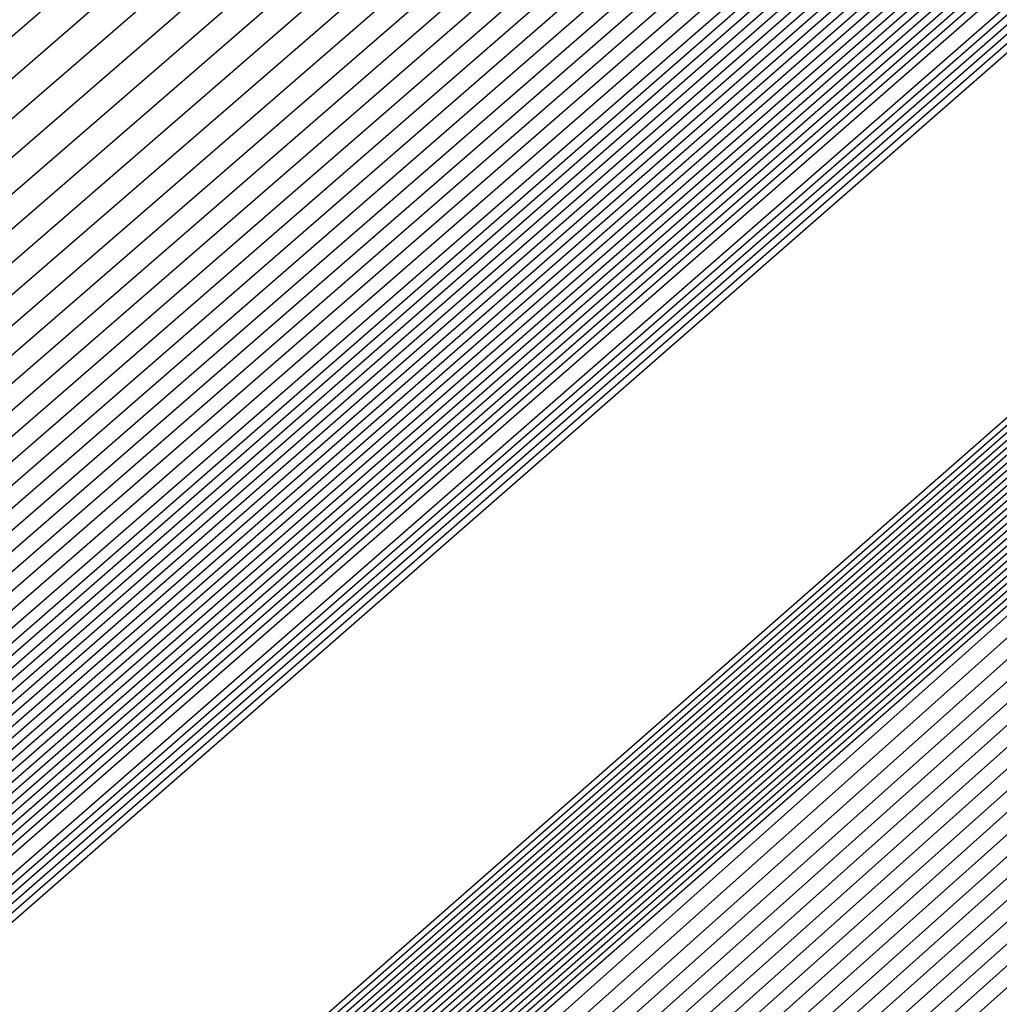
# Model space of a CAD drawing. Extents: x 3249832 to 3255657, y 13789405 to 13793316.
# Tile 732 of 1056: x 3253206.315 to 3253206.443, y 13791255.725 to 13791255.853. Entities that reach past the tile are written whole.
import ezdxf

# ---------------------------------------------------------------- set-up
doc = ezdxf.new("R2010")
doc.units = 0
doc.header["$LTSCALE"] = 100
doc.header["$MEASUREMENT"] = 0
for name, color, linetype in [('GRATIO_03231_CON', 1, 'CONTINUOUS'), ('GRATIO_0323_ICON', 1, 'CONTINUOUS'), ('TARGETS_EAST', 7, 'CONTINUOUS')]:
    doc.layers.add(name, color=color, linetype=linetype)

# ---------------------------------------------------------------- blocks, each defined once
blk = doc.blocks.new('Gratio_032316_contours')
at = {"layer": 'GRATIO_03231_CON', "color": 1, "linetype": 'Continuous', "flags": 128}
for points in [[(3253179.55027, 13791232.39503), (3253186.87441, 13791238.77001), (3253201.4775, 13791251.51898), (3253219.20823, 13791267.00714), (3253234.45763, 13791280.32933), (3253243.00028, 13791287.79153), (3253246.14511, 13791290.5444), (3253246.5846, 13791290.94974), (3253247.02187, 13791291.379), (3253250.20254, 13791294.24212), (3253258.88285, 13791301.95866), (3253274.44262, 13791315.73867), (3253292.7559, 13791331.95413), (3253308.32028, 13791345.76753)], [(3253180.16544, 13791232.93802), (3253187.28488, 13791239.13155), (3253201.72516, 13791251.73678), (3253219.33902, 13791267.12228), (3253234.51314, 13791280.37862), (3253243.01644, 13791287.80647), (3253246.14668, 13791290.54676), (3253246.58389, 13791290.95054), (3253247.01645, 13791291.37639), (3253250.16633, 13791294.21318), (3253258.7639, 13791301.85732), (3253274.17605, 13791315.50724), (3253292.31584, 13791331.56933), (3253307.73285, 13791345.25198)], [(3253180.78061, 13791233.481), (3253187.69534, 13791239.49309), (3253201.97282, 13791251.95458), (3253219.46981, 13791267.23741), (3253234.56866, 13791280.42791), (3253243.03259, 13791287.8214), (3253246.14825, 13791290.54912), (3253246.58317, 13791290.95133), (3253247.01103, 13791291.37378), (3253250.13013, 13791294.18424), (3253258.64495, 13791301.75599), (3253273.90947, 13791315.27582), (3253291.87577, 13791331.18453), (3253307.14542, 13791344.73643)], [(3253181.39578, 13791234.02399), (3253188.1058, 13791239.85463), (3253202.22048, 13791252.17237), (3253219.6006, 13791267.35254), (3253234.62418, 13791280.4772), (3253243.04874, 13791287.83633), (3253246.14982, 13791290.55149), (3253246.58246, 13791290.95213), (3253247.00561, 13791291.37117), (3253250.09393, 13791294.15529), (3253258.526, 13791301.65465), (3253273.6429, 13791315.0444), (3253291.4357, 13791330.79973), (3253306.55799, 13791344.22088)], [(3253182.62612, 13791235.10996), (3253188.92672, 13791240.5777), (3253202.71581, 13791252.60797), (3253219.86218, 13791267.58281), (3253234.73522, 13791280.57579), (3253243.08105, 13791287.8662), (3253246.15297, 13791290.55621), (3253246.58103, 13791290.95372), (3253246.99477, 13791291.36594), (3253250.02153, 13791294.09741), (3253258.2881, 13791301.45198), (3253273.10975, 13791314.58156), (3253290.55557, 13791330.03014), (3253305.38313, 13791343.18978)], [(3253183.24129, 13791235.65295), (3253189.33718, 13791240.93924), (3253202.96347, 13791252.82577), (3253219.99297, 13791267.69794), (3253234.79073, 13791280.62508), (3253243.0972, 13791287.88113), (3253246.15454, 13791290.55858), (3253246.58032, 13791290.95452), (3253246.98935, 13791291.36333), (3253249.98532, 13791294.06847), (3253258.16915, 13791301.35065), (3253272.84317, 13791314.35013), (3253290.11551, 13791329.64534), (3253304.7957, 13791342.67423)], [(3253189.74764, 13791241.30078), (3253203.21113, 13791253.04357), (3253220.12376, 13791267.81308), (3253234.84625, 13791280.67437), (3253243.11336, 13791287.89607), (3253246.15611, 13791290.56094), (3253246.57961, 13791290.95531), (3253246.98393, 13791291.36072), (3253249.94912, 13791294.03953), (3253258.05019, 13791301.24931), (3253272.5766, 13791314.11871), (3253289.67544, 13791329.26055), (3253304.20827, 13791342.15868)], [(3253190.1581, 13791241.66232), (3253203.45879, 13791253.26136), (3253220.25455, 13791267.92821), (3253234.90177, 13791280.72366), (3253243.12951, 13791287.911), (3253246.15768, 13791290.5633), (3253246.57889, 13791290.95611), (3253246.97851, 13791291.35811), (3253249.91292, 13791294.01058), (3253257.93124, 13791301.14798), (3253272.31002, 13791313.88729), (3253289.23538, 13791328.87575), (3253303.62084, 13791341.64313)], [(3253190.97902, 13791242.38539), (3253203.95411, 13791253.69696), (3253220.51613, 13791268.15847), (3253235.01281, 13791280.82224), (3253243.16182, 13791287.94087), (3253246.16082, 13791290.56803), (3253246.57747, 13791290.9577), (3253246.96767, 13791291.35288), (3253249.84051, 13791293.9527), (3253257.69334, 13791300.94531), (3253271.77687, 13791313.42445), (3253288.35525, 13791328.10615), (3253302.44598, 13791340.61203)], [(3253191.38948, 13791242.74693), (3253204.20177, 13791253.91476), (3253220.64692, 13791268.27361), (3253235.06832, 13791280.87154), (3253243.17797, 13791287.9558), (3253246.1624, 13791290.57039), (3253246.57675, 13791290.9585), (3253246.96225, 13791291.35027), (3253249.80431, 13791293.92376), (3253257.57439, 13791300.84397), (3253271.51029, 13791313.19303), (3253287.91518, 13791327.72135), (3253301.85855, 13791340.09648)], [(3253191.79994, 13791243.10847), (3253204.44943, 13791254.13256), (3253220.77772, 13791268.38874), (3253235.12384, 13791280.92083), (3253243.19412, 13791287.97073), (3253246.16397, 13791290.57276), (3253246.57604, 13791290.95929), (3253246.95683, 13791291.34766), (3253249.76811, 13791293.89481), (3253257.45544, 13791300.74264), (3253271.24372, 13791312.9616), (3253287.47511, 13791327.33655), (3253301.27112, 13791339.58093)], [(3253192.2104, 13791243.47001), (3253204.69709, 13791254.35035), (3253220.90851, 13791268.50387), (3253235.17936, 13791280.97012), (3253243.21028, 13791287.98567), (3253246.16554, 13791290.57512), (3253246.57533, 13791290.96009), (3253246.95142, 13791291.34505), (3253249.73191, 13791293.86587), (3253257.33649, 13791300.6413), (3253270.97714, 13791312.73018), (3253287.03505, 13791326.95176), (3253300.68369, 13791339.06538)], [(3253193.03132, 13791244.19308), (3253205.19242, 13791254.78595), (3253221.17009, 13791268.73414), (3253235.29039, 13791281.0687), (3253243.24258, 13791288.01553), (3253246.16868, 13791290.57985), (3253246.5739, 13791290.96168), (3253246.94058, 13791291.33982), (3253249.6595, 13791293.80799), (3253257.09858, 13791300.43863), (3253270.44399, 13791312.26734), (3253286.15492, 13791326.18216), (3253299.50883, 13791338.03428)], [(3253193.44178, 13791244.55462), (3253205.44008, 13791255.00375), (3253221.30088, 13791268.84927), (3253235.34591, 13791281.11799), (3253243.25874, 13791288.03047), (3253246.17025, 13791290.58221), (3253246.57319, 13791290.96248), (3253246.93516, 13791291.33721), (3253249.6233, 13791293.77904), (3253256.97963, 13791300.3373), (3253270.17741, 13791312.03592), (3253285.71485, 13791325.79737), (3253298.92139, 13791337.51873)], [(3253193.85224, 13791244.91616), (3253205.68774, 13791255.22155), (3253221.43167, 13791268.9644), (3253235.40143, 13791281.16728), (3253243.27489, 13791288.0454), (3253246.17182, 13791290.58457), (3253246.57247, 13791290.96327), (3253246.92974, 13791291.3346), (3253249.5871, 13791293.7501), (3253256.86068, 13791300.23596), (3253269.91084, 13791311.8045), (3253285.27479, 13791325.41257), (3253298.33396, 13791337.00318)], [(3253194.2627, 13791245.2777), (3253205.9354, 13791255.43934), (3253221.56246, 13791269.07954), (3253235.45695, 13791281.21658), (3253243.29104, 13791288.06033), (3253246.17339, 13791290.58694), (3253246.57176, 13791290.96407), (3253246.92432, 13791291.33198), (3253249.55089, 13791293.72116), (3253256.74173, 13791300.13463), (3253269.64426, 13791311.57307), (3253284.83472, 13791325.02777), (3253297.74653, 13791336.48763)], [(3253195.08362, 13791246.00077), (3253206.43072, 13791255.87494), (3253221.82404, 13791269.3098), (3253235.56798, 13791281.31516), (3253243.32335, 13791288.0902), (3253246.17654, 13791290.59166), (3253246.57033, 13791290.96566), (3253246.91348, 13791291.32676), (3253249.47849, 13791293.66327), (3253256.50383, 13791299.93196), (3253269.11111, 13791311.11023), (3253283.95459, 13791324.25817), (3253296.57167, 13791335.45653)], [(3253195.49408, 13791246.36231), (3253206.67838, 13791256.09274), (3253221.95483, 13791269.42494), (3253235.6235, 13791281.36445), (3253243.3395, 13791288.10513), (3253246.17811, 13791290.59402), (3253246.56962, 13791290.96646), (3253246.90806, 13791291.32415), (3253249.44229, 13791293.63433), (3253256.38488, 13791299.83062), (3253268.84454, 13791310.87881), (3253283.51452, 13791323.87338), (3253295.98424, 13791334.94098)], [(3253195.90454, 13791246.72385), (3253206.92604, 13791256.31054), (3253222.08562, 13791269.54007), (3253235.67902, 13791281.41374), (3253243.35566, 13791288.12007), (3253246.17968, 13791290.59639), (3253246.56891, 13791290.96725), (3253246.90264, 13791291.32154), (3253249.40609, 13791293.60539), (3253256.26593, 13791299.72929), (3253268.57796, 13791310.64739), (3253283.07446, 13791323.48858), (3253295.39681, 13791334.42543)], [(3253196.31501, 13791247.08539), (3253207.1737, 13791256.52833), (3253222.21641, 13791269.6552), (3253235.73454, 13791281.46303), (3253243.37181, 13791288.135), (3253246.18125, 13791290.59875), (3253246.56819, 13791290.96805), (3253246.89722, 13791291.31892), (3253249.36988, 13791293.57645), (3253256.14697, 13791299.62795), (3253268.31138, 13791310.41597), (3253282.63439, 13791323.10378), (3253294.80938, 13791333.90988)], [(3253197.13593, 13791247.80846), (3253207.66903, 13791256.96393), (3253222.47799, 13791269.88547), (3253235.84557, 13791281.56162), (3253243.40412, 13791288.16487), (3253246.18439, 13791290.60348), (3253246.56677, 13791290.96964), (3253246.88638, 13791291.3137), (3253249.29748, 13791293.51856), (3253255.90907, 13791299.42528), (3253267.77823, 13791309.95312), (3253281.75426, 13791322.33419), (3253293.63452, 13791332.87878)], [(3253197.54639, 13791248.17), (3253207.91669, 13791257.18173), (3253222.60878, 13791270.0006), (3253235.90109, 13791281.61091), (3253243.42027, 13791288.1798), (3253246.18596, 13791290.60584), (3253246.56605, 13791290.97044), (3253246.88096, 13791291.31109), (3253249.26128, 13791293.48962), (3253255.79012, 13791299.32395), (3253267.51166, 13791309.7217), (3253281.31419, 13791321.94939), (3253293.04709, 13791332.36323), (3253299.24948, 13791337.92415)], [(3253197.95685, 13791248.53154), (3253208.16435, 13791257.39953), (3253222.73957, 13791270.11573), (3253235.95661, 13791281.6602), (3253243.43643, 13791288.19473), (3253246.18754, 13791290.6082), (3253246.56534, 13791290.97123), (3253246.87554, 13791291.30847), (3253249.22507, 13791293.46068), (3253255.67117, 13791299.22261), (3253267.24508, 13791309.49028), (3253280.87413, 13791321.56459), (3253292.45966, 13791331.84768), (3253298.58416, 13791337.33876)], [(3253198.36731, 13791248.89308), (3253208.41201, 13791257.61732), (3253222.87037, 13791270.23087), (3253236.01213, 13791281.70949), (3253243.45258, 13791288.20967), (3253246.18911, 13791290.61057), (3253246.56463, 13791290.97203), (3253246.87012, 13791291.30586), (3253249.18887, 13791293.43173), (3253255.55222, 13791299.12128), (3253266.9785, 13791309.25886), (3253280.43407, 13791321.17979), (3253291.87223, 13791331.33213), (3253297.91884, 13791336.75338)], [(3253199.18823, 13791249.61615), (3253208.90733, 13791258.05292), (3253223.13195, 13791270.46113), (3253236.12316, 13791281.80807), (3253243.48489, 13791288.23953), (3253246.19225, 13791290.61529), (3253246.5632, 13791290.97362), (3253246.85928, 13791291.30064), (3253249.11647, 13791293.37385), (3253255.31432, 13791298.91861), (3253266.44535, 13791308.79601), (3253279.55394, 13791320.4102), (3253290.69737, 13791330.30103), (3253296.5882, 13791335.58261)], [(3253199.59869, 13791249.97769), (3253209.15499, 13791258.27072), (3253223.26274, 13791270.57626), (3253236.17868, 13791281.85736), (3253243.50104, 13791288.25447), (3253246.19382, 13791290.61766), (3253246.56249, 13791290.97442), (3253246.85386, 13791291.29803), (3253249.08026, 13791293.34491), (3253255.19536, 13791298.81727), (3253266.17878, 13791308.56459), (3253279.11387, 13791320.0254), (3253290.10994, 13791329.78548), (3253295.92288, 13791334.99723)], [(3253200.00915, 13791250.33923), (3253209.40265, 13791258.48852), (3253223.39353, 13791270.6914), (3253236.2342, 13791281.90666), (3253243.51719, 13791288.2694), (3253246.19539, 13791290.62002), (3253246.56177, 13791290.97521), (3253246.84844, 13791291.29541), (3253249.04406, 13791293.31596), (3253255.07641, 13791298.71594), (3253265.9122, 13791308.33317), (3253278.6738, 13791319.6406), (3253289.52251, 13791329.26993), (3253295.25756, 13791334.41184)], [(3253200.41961, 13791250.70077), (3253209.65031, 13791258.70631), (3253223.52432, 13791270.80653), (3253236.28972, 13791281.95595), (3253243.53335, 13791288.28434), (3253246.19696, 13791290.62238), (3253246.56106, 13791290.97601), (3253246.84302, 13791291.2928), (3253249.00786, 13791293.28702), (3253254.95746, 13791298.6146), (3253265.64563, 13791308.10175), (3253278.23374, 13791319.25581), (3253288.93508, 13791328.75438), (3253294.59224, 13791333.82646)], [(3253201.24053, 13791251.42384), (3253210.14563, 13791259.14191), (3253223.7859, 13791271.0368), (3253236.40075, 13791282.05453), (3253243.56565, 13791288.3142), (3253246.20011, 13791290.62711), (3253246.55963, 13791290.9776), (3253246.83219, 13791291.28758), (3253248.93546, 13791293.22914), (3253254.71956, 13791298.41193), (3253265.11248, 13791307.63891), (3253277.35361, 13791318.48621), (3253287.76022, 13791327.72328), (3253293.2616, 13791332.65569)], [(3253201.65099, 13791251.78538), (3253210.3933, 13791259.35971), (3253223.91669, 13791271.15193), (3253236.45627, 13791282.10382), (3253243.58181, 13791288.32914), (3253246.20168, 13791290.62947), (3253246.55892, 13791290.9784), (3253246.82677, 13791291.28496), (3253248.89925, 13791293.20019), (3253254.60061, 13791298.3106), (3253264.8459, 13791307.40749), (3253276.91354, 13791318.10141), (3253287.17279, 13791327.20773)], [(3253215.27891, 13791264.12388), (3253208.32754, 13791257.89481), (3253202.31158, 13791252.48555), (3253202.06145, 13791252.14692), (3253210.64096, 13791259.57751), (3253224.04748, 13791271.26706)], [(3253216.27123, 13791264.99994), (3253209.15191, 13791258.62312), (3253202.92675, 13791253.02854), (3253202.47191, 13791252.50846), (3253210.88862, 13791259.7953), (3253224.17827, 13791271.38219)], [(3253218.25586, 13791266.75207), (3253210.80067, 13791260.07975), (3253204.15709, 13791254.11451), (3253203.29283, 13791253.23153), (3253211.38394, 13791260.2309), (3253224.43985, 13791271.61246)], [(3253219.24818, 13791267.62813), (3253211.62504, 13791260.80806), (3253204.77226, 13791254.6575), (3253203.70329, 13791253.59307), (3253211.6316, 13791260.4487), (3253224.57064, 13791271.72759)]]:
    blk.add_lwpolyline(points, dxfattribs=at)
at = {"layer": 'GRATIO_03231_CON', "color": 5, "linetype": 'Continuous', "flags": 128}
for points in [[(3253178.31993, 13791231.30905), (3253186.05349, 13791238.04694), (3253200.98218, 13791251.08338), (3253218.94665, 13791266.77688), (3253234.34659, 13791280.23075), (3253242.96798, 13791287.76167), (3253246.14197, 13791290.53967), (3253246.58603, 13791290.94815), (3253247.02107, 13791291.37394), (3253250.18182, 13791294.2177), (3253258.80647, 13791301.88356), (3253274.26937, 13791315.56557), (3253292.48955, 13791331.61762), (3253308.02221, 13791345.18354)], [(3253177.70476, 13791230.76607), (3253185.64303, 13791237.6854), (3253200.73452, 13791250.86558), (3253218.81586, 13791266.66175), (3253234.29107, 13791280.18146), (3253242.95182, 13791287.74673), (3253246.1404, 13791290.53731), (3253246.58674, 13791290.94735), (3253247.01436, 13791291.36584), (3253250.12102, 13791294.16091), (3253258.59804, 13791301.69555), (3253273.79626, 13791315.14336), (3253291.70456, 13791330.92064), (3253306.97134, 13791344.25434)], [(3253177.08958, 13791230.22308), (3253185.23257, 13791237.32386), (3253200.48686, 13791250.64779), (3253218.68507, 13791266.54661), (3253234.23556, 13791280.13216), (3253242.93567, 13791287.7318), (3253246.13883, 13791290.53495), (3253246.58745, 13791290.94656), (3253247.00766, 13791291.35773), (3253250.06022, 13791294.10413), (3253258.38961, 13791301.50754), (3253273.32314, 13791314.72115), (3253290.91956, 13791330.22366), (3253305.92046, 13791343.32515)], [(3253176.47441, 13791229.68009), (3253184.82211, 13791236.96232), (3253200.23919, 13791250.42999), (3253218.55428, 13791266.43148), (3253234.18004, 13791280.08287), (3253242.91952, 13791287.71687), (3253246.13725, 13791290.53258), (3253246.58817, 13791290.94576), (3253247.00095, 13791291.34963), (3253249.99942, 13791294.04734), (3253258.18118, 13791301.31953), (3253272.85003, 13791314.29894), (3253290.13456, 13791329.52668), (3253304.86958, 13791342.39595)], [(3253175.24407, 13791228.59412), (3253184.00119, 13791236.23925), (3253199.74387, 13791249.99439), (3253218.2927, 13791266.20121), (3253234.069, 13791279.98429), (3253242.88721, 13791287.687), (3253246.13411, 13791290.52786), (3253246.58959, 13791290.94417), (3253246.98754, 13791291.33342), (3253249.87782, 13791293.93376), (3253257.76432, 13791300.94351), (3253271.9038, 13791313.45451), (3253288.56457, 13791328.13272), (3253302.76783, 13791340.53756)], [(3253196.57706, 13791247.03615), (3253203.47105, 13791253.1938), (3253218.75951, 13791266.60126), (3253234.06971, 13791279.98413), (3253242.88772, 13791287.68662), (3253246.13462, 13791290.52731), (3253246.59031, 13791290.94338), (3253246.98083, 13791291.32532), (3253249.81702, 13791293.87697), (3253257.55589, 13791300.7555), (3253271.43068, 13791313.0323), (3253287.77957, 13791327.43574), (3253301.71695, 13791339.60837)], [(3253196.71057, 13791247.15254), (3253203.58621, 13791253.29381), (3253218.83398, 13791266.66558), (3253234.10345, 13791280.01283), (3253242.89801, 13791287.6948), (3253246.13636, 13791290.52784), (3253246.59102, 13791290.94258), (3253246.97413, 13791291.31721), (3253249.75622, 13791293.82018), (3253257.34746, 13791300.56749), (3253270.95757, 13791312.61009), (3253286.99457, 13791326.73875), (3253300.66608, 13791338.67918)], [(3253196.84408, 13791247.26894), (3253203.70137, 13791253.39382), (3253218.90845, 13791266.7299), (3253234.13718, 13791280.04153), (3253242.9083, 13791287.70297), (3253246.13809, 13791290.52836), (3253246.59174, 13791290.94178), (3253246.96742, 13791291.30911), (3253249.69542, 13791293.76339), (3253257.13903, 13791300.37948), (3253270.48445, 13791312.18788), (3253286.20957, 13791326.04177), (3253299.6152, 13791337.74998)], [(3253197.11109, 13791247.50174), (3253203.93169, 13791253.59384), (3253219.0574, 13791266.85855), (3253234.20465, 13791280.09892), (3253242.92888, 13791287.71932), (3253246.14156, 13791290.52941), (3253246.59316, 13791290.94019), (3253246.95401, 13791291.2929), (3253249.57383, 13791293.64981), (3253256.72217, 13791300.00346), (3253269.53822, 13791311.34346), (3253284.63958, 13791324.64781), (3253297.51345, 13791335.89159)], [(3253197.2446, 13791247.61813), (3253204.04685, 13791253.69384), (3253219.13187, 13791266.92287), (3253234.23839, 13791280.12762), (3253242.93918, 13791287.72749), (3253246.1433, 13791290.52994), (3253246.59388, 13791290.9394), (3253246.9473, 13791291.28479), (3253249.51303, 13791293.59302), (3253256.51374, 13791299.81545), (3253269.06511, 13791310.92125), (3253283.85458, 13791323.95083), (3253296.46257, 13791334.9624)], [(3253197.37811, 13791247.73453), (3253204.16201, 13791253.79385), (3253219.20635, 13791266.98719), (3253234.27212, 13791280.15631), (3253242.94947, 13791287.73567), (3253246.14503, 13791290.53046), (3253246.59459, 13791290.9386), (3253246.9406, 13791291.27669), (3253249.45223, 13791293.53623), (3253256.30531, 13791299.62744), (3253268.59199, 13791310.49904), (3253283.06958, 13791323.25385), (3253295.41169, 13791334.0332)], [(3253197.51162, 13791247.85093), (3253204.27717, 13791253.89386), (3253219.28082, 13791267.05151), (3253234.30586, 13791280.18501), (3253242.95976, 13791287.74384), (3253246.14676, 13791290.53099), (3253246.5953, 13791290.9378), (3253246.93389, 13791291.26859), (3253249.39143, 13791293.47944), (3253256.09688, 13791299.43942), (3253268.11888, 13791310.07683), (3253282.28459, 13791322.55687), (3253294.36082, 13791333.10401)], [(3253197.77863, 13791248.08372), (3253204.50749, 13791254.09388), (3253219.42977, 13791267.18016), (3253234.37333, 13791280.2424), (3253242.98034, 13791287.76019), (3253246.15023, 13791290.53204), (3253246.59673, 13791290.93621), (3253246.92048, 13791291.25238), (3253249.26983, 13791293.36586), (3253255.68002, 13791299.0634), (3253267.17265, 13791309.2324), (3253280.71459, 13791321.16291), (3253292.25906, 13791331.24562), (3253298.86322, 13791336.86351)], [(3253197.91214, 13791248.20012), (3253204.62265, 13791254.19388), (3253219.50424, 13791267.24448), (3253234.40706, 13791280.2711), (3253242.99064, 13791287.76837), (3253246.15197, 13791290.53257), (3253246.59744, 13791290.93542), (3253246.91378, 13791291.24427), (3253249.20903, 13791293.30907), (3253255.47159, 13791298.87539), (3253266.69953, 13791308.81019), (3253279.9296, 13791320.46593), (3253291.20819, 13791330.31643), (3253297.66843, 13791335.81202)], [(3253198.04565, 13791248.31651), (3253204.73781, 13791254.29389), (3253219.57872, 13791267.3088), (3253234.4408, 13791280.2998), (3253243.00093, 13791287.77654), (3253246.1537, 13791290.53309), (3253246.59816, 13791290.93462), (3253246.90707, 13791291.23617), (3253249.14823, 13791293.25228), (3253255.26316, 13791298.68738), (3253266.22642, 13791308.38798), (3253279.1446, 13791319.76895), (3253290.15731, 13791329.38723), (3253296.47364, 13791334.76054)], [(3253198.17916, 13791248.43291), (3253204.85297, 13791254.3939), (3253219.65319, 13791267.37312), (3253234.47453, 13791280.32849), (3253243.01122, 13791287.78471), (3253246.15544, 13791290.53362), (3253246.59887, 13791290.93382), (3253246.90036, 13791291.22806), (3253249.08743, 13791293.19549), (3253255.05473, 13791298.49937), (3253265.7533, 13791307.96577), (3253278.3596, 13791319.07197), (3253289.10643, 13791328.45804), (3253295.27885, 13791333.70905)], [(3253198.44617, 13791248.6657), (3253205.08329, 13791254.59392), (3253219.80214, 13791267.50177), (3253234.542, 13791280.38589), (3253243.0318, 13791287.80106), (3253246.15891, 13791290.53467), (3253246.6003, 13791290.93223), (3253246.88695, 13791291.21186), (3253248.96583, 13791293.08191), (3253254.63787, 13791298.12335), (3253264.80707, 13791307.12135), (3253276.7896, 13791317.678), (3253287.00468, 13791326.59965), (3253292.88927, 13791331.60608), (3253295.95133, 13791334.07094)], [(3253198.57968, 13791248.7821), (3253205.19845, 13791254.69392), (3253219.87661, 13791267.56609), (3253234.57574, 13791280.41459), (3253243.04209, 13791287.80924), (3253246.16064, 13791290.53519), (3253246.60101, 13791290.93144), (3253246.88025, 13791291.20375), (3253248.90503, 13791293.02512), (3253254.42944, 13791297.93534), (3253264.33396, 13791306.69914), (3253276.00461, 13791316.98102), (3253285.9538, 13791325.67045), (3253291.69448, 13791330.55459), (3253294.7416, 13791333.01142)], [(3253198.71319, 13791248.8985), (3253205.31361, 13791254.79393), (3253219.95108, 13791267.63041), (3253234.60947, 13791280.44328), (3253243.05239, 13791287.81741), (3253246.16237, 13791290.53572), (3253246.60172, 13791290.93064), (3253246.87354, 13791291.19565), (3253248.84423, 13791292.96834), (3253254.22101, 13791297.74733), (3253263.86084, 13791306.27693), (3253275.21961, 13791316.28404), (3253284.90293, 13791324.74126), (3253290.49969, 13791329.50311), (3253293.53187, 13791331.9519)], [(3253198.8467, 13791249.0149), (3253205.42877, 13791254.89394), (3253220.02556, 13791267.69473), (3253234.64321, 13791280.47198), (3253243.06268, 13791287.82558), (3253246.16411, 13791290.53624), (3253246.60244, 13791290.92984), (3253246.86684, 13791291.18754), (3253248.78343, 13791292.91155), (3253254.01258, 13791297.55932), (3253263.38773, 13791305.85472), (3253274.43461, 13791315.58706), (3253283.85205, 13791323.81207), (3253289.3049, 13791328.45162), (3253292.32214, 13791330.89237), (3253295.39879, 13791333.38715)], [(3253199.11371, 13791249.24769), (3253205.65909, 13791255.09396), (3253220.17451, 13791267.82338), (3253234.71068, 13791280.52937), (3253243.08326, 13791287.84193), (3253246.16758, 13791290.53729), (3253246.60386, 13791290.92825), (3253246.85342, 13791291.17133), (3253248.66183, 13791292.79797), (3253253.59572, 13791297.1833), (3253262.4415, 13791305.01029), (3253272.86462, 13791314.1931), (3253281.7503, 13791321.95368), (3253286.91532, 13791326.34865), (3253289.90268, 13791328.77333), (3253293.18693, 13791331.45768)], [(3253199.24722, 13791249.36409), (3253205.77425, 13791255.19397), (3253220.24898, 13791267.8877), (3253234.74441, 13791280.55807), (3253243.09355, 13791287.85011), (3253246.16931, 13791290.53782), (3253246.60458, 13791290.92746), (3253246.84672, 13791291.16323), (3253248.60103, 13791292.74118), (3253253.38729, 13791296.99529), (3253261.96839, 13791304.58808), (3253272.07962, 13791313.49612), (3253280.69942, 13791321.02448), (3253285.72053, 13791325.29717), (3253288.69295, 13791327.71381), (3253292.081, 13791330.49295), (3253297.61917, 13791335.1971)], [(3253199.38073, 13791249.48048), (3253205.88941, 13791255.29397), (3253220.32345, 13791267.95202), (3253234.77815, 13791280.58677), (3253243.10385, 13791287.85828), (3253246.17105, 13791290.53834), (3253246.60529, 13791290.92666), (3253246.84001, 13791291.15513), (3253248.54023, 13791292.68439), (3253253.17886, 13791296.80728), (3253261.49527, 13791304.16587), (3253271.29462, 13791312.79914), (3253279.64854, 13791320.09529), (3253284.52574, 13791324.24568), (3253287.48322, 13791326.65429), (3253290.97507, 13791329.52822), (3253296.71525, 13791334.41022)], [(3253199.51424, 13791249.59688), (3253206.00457, 13791255.39398), (3253220.39793, 13791268.01634), (3253234.81188, 13791280.61546), (3253243.11414, 13791287.86646), (3253246.17278, 13791290.53887), (3253246.606, 13791290.92586), (3253246.83331, 13791291.14702), (3253248.47943, 13791292.6276), (3253252.97044, 13791296.61927), (3253261.02215, 13791303.74366), (3253270.50962, 13791312.10216), (3253278.59767, 13791319.16609), (3253283.33095, 13791323.1942), (3253286.27349, 13791325.59476), (3253289.86914, 13791328.56348), (3253295.81132, 13791333.62334)], [(3253199.78125, 13791249.82967), (3253206.23489, 13791255.594), (3253220.54687, 13791268.14499), (3253234.87935, 13791280.67286), (3253243.13472, 13791287.8828), (3253246.17625, 13791290.53992), (3253246.60743, 13791290.92427), (3253246.8199, 13791291.13081), (3253248.35784, 13791292.51402), (3253252.55358, 13791296.24325), (3253260.07593, 13791302.89924), (3253268.93963, 13791310.70819), (3253276.49591, 13791317.3077), (3253280.94137, 13791321.09123), (3253283.85403, 13791323.47572), (3253287.65728, 13791326.63402), (3253294.00347, 13791332.04958)], [(3253199.91476, 13791249.94607), (3253206.35005, 13791255.69401), (3253220.62135, 13791268.20931), (3253234.91309, 13791280.70156), (3253243.14501, 13791287.89098), (3253246.17798, 13791290.54045), (3253246.60814, 13791290.92348), (3253246.81319, 13791291.12271), (3253248.29704, 13791292.45723), (3253252.34515, 13791296.05524), (3253259.60281, 13791302.47703), (3253268.15463, 13791310.01121), (3253275.44504, 13791316.37851), (3253279.74658, 13791320.03974), (3253282.6443, 13791322.4162), (3253286.55135, 13791325.66929), (3253293.09954, 13791331.2627), (3253300.79521, 13791337.86923)], [(3253200.04827, 13791250.06247), (3253206.46521, 13791255.79401), (3253220.69582, 13791268.27363), (3253234.94682, 13791280.73025), (3253243.15531, 13791287.89915), (3253246.17972, 13791290.54097), (3253246.60886, 13791290.92268), (3253246.80649, 13791291.1146), (3253248.23624, 13791292.40044), (3253252.13672, 13791295.86723), (3253259.1297, 13791302.05482), (3253267.36963, 13791309.31423), (3253274.39416, 13791315.44932), (3253278.55179, 13791318.98826), (3253281.43456, 13791321.35667), (3253285.44542, 13791324.70455), (3253292.19561, 13791330.47582), (3253300.12972, 13791337.29016)], [(3253200.18178, 13791250.17887), (3253206.58037, 13791255.89402), (3253220.77029, 13791268.33795), (3253234.98056, 13791280.75895), (3253243.1656, 13791287.90733), (3253246.18145, 13791290.5415), (3253246.60957, 13791290.92188), (3253246.79978, 13791291.1065), (3253248.17544, 13791292.34365), (3253251.92829, 13791295.67922), (3253258.65658, 13791301.63261), (3253266.58464, 13791308.61725), (3253273.34328, 13791314.52012), (3253277.357, 13791317.93677), (3253280.22483, 13791320.29715), (3253284.33949, 13791323.73982), (3253291.29169, 13791329.68894), (3253299.46423, 13791336.71108)], [(3253200.44879, 13791250.41166), (3253206.81069, 13791256.09404), (3253220.91924, 13791268.4666), (3253235.04803, 13791280.81634), (3253243.18618, 13791287.92368), (3253246.18492, 13791290.54255), (3253246.611, 13791290.92029), (3253246.78637, 13791291.09029), (3253248.05384, 13791292.23007), (3253251.51143, 13791295.3032), (3253257.71035, 13791300.78818), (3253265.01464, 13791307.22329), (3253271.24153, 13791312.66173), (3253274.96742, 13791315.8338), (3253277.80537, 13791318.17811), (3253282.12763, 13791321.81036), (3253289.48383, 13791328.11518), (3253298.13324, 13791335.55292)], [(3253200.5823, 13791250.52806), (3253206.92586, 13791256.19405), (3253220.99372, 13791268.53092), (3253235.08176, 13791280.84504), (3253243.19647, 13791287.93185), (3253246.18666, 13791290.54307), (3253246.61171, 13791290.9195), (3253246.77966, 13791291.08219), (3253247.99304, 13791292.17328), (3253251.303, 13791295.11519), (3253257.23724, 13791300.36597), (3253264.22964, 13791306.52631), (3253270.19065, 13791311.73254), (3253273.77263, 13791314.78231), (3253276.59564, 13791317.11859), (3253281.0217, 13791320.84562), (3253288.57991, 13791327.3283), (3253297.46775, 13791334.97385)], [(3253200.71581, 13791250.64445), (3253207.04102, 13791256.29406), (3253221.06819, 13791268.59524), (3253235.1155, 13791280.87374), (3253243.20676, 13791287.94002), (3253246.18839, 13791290.5436), (3253246.61242, 13791290.9187), (3253246.77296, 13791291.07408), (3253247.93224, 13791292.11649), (3253251.09457, 13791294.92718), (3253256.76412, 13791299.94376), (3253263.44465, 13791305.82933), (3253269.13978, 13791310.80334), (3253272.57784, 13791313.73083), (3253275.38591, 13791316.05906), (3253279.91577, 13791319.88089), (3253287.67598, 13791326.54142), (3253296.80226, 13791334.39477)], [(3253200.84932, 13791250.76085), (3253207.15618, 13791256.39406), (3253221.14266, 13791268.65956), (3253235.14923, 13791280.90243), (3253243.21706, 13791287.9482), (3253246.19012, 13791290.54412), (3253246.61314, 13791290.9179), (3253246.76625, 13791291.06598), (3253247.87144, 13791292.0597), (3253250.88614, 13791294.73917), (3253256.29101, 13791299.52155), (3253262.65965, 13791305.13235), (3253268.0889, 13791309.87415), (3253271.38305, 13791312.67934), (3253274.17618, 13791314.99954), (3253278.80984, 13791318.91616), (3253286.77206, 13791325.75454), (3253296.13677, 13791333.81569)], [(3253201.11633, 13791250.99365), (3253207.3865, 13791256.59408), (3253221.29161, 13791268.78821), (3253235.2167, 13791280.95983), (3253243.23764, 13791287.96455), (3253246.19359, 13791290.54517), (3253246.61456, 13791290.91631), (3253246.75284, 13791291.04977), (3253247.74984, 13791291.94612), (3253250.46928, 13791294.36315), (3253255.34478, 13791298.67713), (3253261.08965, 13791303.73839), (3253265.98715, 13791308.01576), (3253268.99347, 13791310.57637), (3253271.75672, 13791312.8805), (3253276.59798, 13791316.9867), (3253284.9642, 13791324.18078), (3253294.80578, 13791332.65754)], [(3253201.24984, 13791251.11004), (3253207.50166, 13791256.69409), (3253221.36608, 13791268.85253), (3253235.25044, 13791280.98852), (3253243.24793, 13791287.97272), (3253246.19533, 13791290.5457), (3253246.61528, 13791290.91552), (3253246.74613, 13791291.04167), (3253247.68904, 13791291.88933), (3253250.26085, 13791294.17514), (3253254.87166, 13791298.25492), (3253260.30466, 13791303.04141), (3253264.93627, 13791307.08657), (3253267.79868, 13791309.52489), (3253270.54699, 13791311.82097), (3253275.49205, 13791316.02196), (3253284.06028, 13791323.3939), (3253294.14029, 13791332.07846)], [(3253201.38335, 13791251.22644), (3253207.61682, 13791256.7941), (3253221.44056, 13791268.91685), (3253235.28417, 13791281.01722), (3253243.25822, 13791287.9809), (3253246.19706, 13791290.54622), (3253246.61599, 13791290.91472), (3253246.73943, 13791291.03356), (3253247.62824, 13791291.83254), (3253250.05242, 13791293.98713), (3253254.39855, 13791297.83271), (3253259.51966, 13791302.34443), (3253263.88539, 13791306.15737), (3253266.60389, 13791308.4734), (3253269.33726, 13791310.76145), (3253274.38613, 13791315.05723), (3253283.15635, 13791322.60702), (3253293.4748, 13791331.49938)], [(3253201.51686, 13791251.34284), (3253207.73198, 13791256.8941), (3253221.51503, 13791268.98117), (3253235.31791, 13791281.04592), (3253243.26852, 13791287.98907), (3253246.1988, 13791290.54675), (3253246.6167, 13791290.91393), (3253246.73272, 13791291.02546), (3253247.56744, 13791291.77576), (3253249.84399, 13791293.79912), (3253253.92543, 13791297.41049), (3253258.73466, 13791301.64744), (3253262.83452, 13791305.22818), (3253265.4091, 13791307.42192), (3253268.12753, 13791309.70193), (3253273.2802, 13791314.0925), (3253282.25242, 13791321.82014), (3253292.80931, 13791330.9203), (3253301.81088, 13791338.63068)], [(3253201.78387, 13791251.57563), (3253207.9623, 13791257.09412), (3253221.66398, 13791269.10982), (3253235.38538, 13791281.10331), (3253243.2891, 13791288.00542), (3253246.20227, 13791290.5478), (3253246.61813, 13791290.91233), (3253246.71931, 13791291.00925), (3253247.44584, 13791291.66218), (3253249.42713, 13791293.4231), (3253252.9792, 13791296.56607), (3253257.16467, 13791300.25348), (3253260.73276, 13791303.36979), (3253263.01952, 13791305.31895), (3253265.70807, 13791307.58288), (3253271.06834, 13791312.16303), (3253280.44457, 13791320.24638), (3253291.47832, 13791329.76215), (3253300.88547, 13791337.82513)], [(3253201.91738, 13791251.69203), (3253208.07746, 13791257.19413), (3253221.73845, 13791269.17414), (3253235.41911, 13791281.13201), (3253243.29939, 13791288.01359), (3253246.204, 13791290.54832), (3253246.61884, 13791290.91154), (3253246.71261, 13791291.00114), (3253247.38504, 13791291.60539), (3253249.2187, 13791293.23509), (3253252.50609, 13791296.14386), (3253256.37967, 13791299.5565), (3253259.68189, 13791302.44059), (3253261.82473, 13791304.26746), (3253264.49834, 13791306.52336), (3253269.96241, 13791311.1983), (3253279.54064, 13791319.4595), (3253290.81283, 13791329.18307), (3253300.42277, 13791337.42236)], [(3253202.05089, 13791251.80842), (3253208.19262, 13791257.29414), (3253221.81293, 13791269.23846), (3253235.45285, 13791281.16071), (3253243.30968, 13791288.02177), (3253246.20573, 13791290.54885), (3253246.61956, 13791290.91074), (3253246.7059, 13791290.99304), (3253247.32424, 13791291.5486), (3253249.01027, 13791293.04708), (3253252.03297, 13791295.72165), (3253255.59467, 13791298.85952), (3253258.63101, 13791301.5114), (3253260.62994, 13791303.21597), (3253263.28861, 13791305.46384), (3253268.85648, 13791310.23357), (3253278.63672, 13791318.67262), (3253290.14734, 13791328.60399), (3253299.96006, 13791337.01958)], [(3253222.18973, 13791268.9562), (3253208.47101, 13791257.20698), (3253202.18439, 13791251.92482), (3253202.18439, 13791251.92482), (3253208.30778, 13791257.39414), (3253221.8874, 13791269.30278)]]:
    blk.add_lwpolyline(points, dxfattribs=at)
at = {"layer": 'GRATIO_0323_ICON', "color": 7, "linetype": 'Continuous', "flags": 128}
for points in [[(3253175.85924, 13791229.13711), (3253184.41165, 13791236.60078), (3253199.99153, 13791250.21219), (3253218.42349, 13791266.31635), (3253234.12452, 13791280.03358), (3253242.90336, 13791287.70193), (3253246.13568, 13791290.53022), (3253246.58888, 13791290.94497), (3253246.99424, 13791291.34152), (3253249.93862, 13791293.99055), (3253257.97275, 13791301.13152), (3253272.37691, 13791313.87673), (3253289.34956, 13791328.8297), (3253303.81871, 13791341.46676)], [(3253182.01095, 13791234.56698), (3253188.51626, 13791240.21616), (3253202.46814, 13791252.39017), (3253219.73139, 13791267.46768), (3253234.6797, 13791280.5265), (3253243.0649, 13791287.85127), (3253246.1514, 13791290.55385), (3253246.58175, 13791290.95293), (3253247.00019, 13791291.36856), (3253250.05773, 13791294.12635), (3253258.40705, 13791301.55332), (3253273.37632, 13791314.81298), (3253290.99564, 13791330.41494), (3253305.97056, 13791343.70533)], [(3253196.97758, 13791247.38534), (3253203.81653, 13791253.49383), (3253218.98293, 13791266.79423), (3253234.17092, 13791280.07022), (3253242.91859, 13791287.71115), (3253246.13983, 13791290.52889), (3253246.59245, 13791290.94099), (3253246.96072, 13791291.301), (3253249.63462, 13791293.7066), (3253256.9306, 13791300.19147), (3253270.01134, 13791311.76567), (3253285.42458, 13791325.34479), (3253298.56432, 13791336.82079)], [(3253197.64512, 13791247.96732), (3253204.39233, 13791253.99387), (3253219.3553, 13791267.11584), (3253234.33959, 13791280.21371), (3253242.97005, 13791287.75202), (3253246.1485, 13791290.53152), (3253246.59602, 13791290.93701), (3253246.92719, 13791291.26048), (3253249.33063, 13791293.42265), (3253255.88845, 13791299.25141), (3253267.64576, 13791309.65462), (3253281.49959, 13791321.85989), (3253293.30994, 13791332.17482)], [(3253198.31266, 13791248.54931), (3253204.96813, 13791254.49391), (3253219.72766, 13791267.43745), (3253234.50827, 13791280.35719), (3253243.02151, 13791287.79289), (3253246.15717, 13791290.53414), (3253246.59958, 13791290.93303), (3253246.89366, 13791291.21996), (3253249.02663, 13791293.1387), (3253254.8463, 13791298.31136), (3253265.28019, 13791307.54356), (3253277.5746, 13791318.37498), (3253288.05556, 13791327.52884), (3253294.08406, 13791332.65756)], [(3253190.56856, 13791242.02386), (3253203.70645, 13791253.47916), (3253220.38534, 13791268.04334), (3253234.95729, 13791280.77295), (3253243.14566, 13791287.92593), (3253246.15925, 13791290.56567), (3253246.57818, 13791290.95691), (3253246.97309, 13791291.35549), (3253249.87672, 13791293.98164), (3253257.81229, 13791301.04664), (3253272.04344, 13791313.65587), (3253288.79531, 13791328.49095), (3253303.03341, 13791341.12758)], [(3253198.9802, 13791249.13129), (3253205.54393, 13791254.99395), (3253220.10003, 13791267.75905), (3253234.67694, 13791280.50068), (3253243.07297, 13791287.83376), (3253246.16584, 13791290.53677), (3253246.60315, 13791290.92905), (3253246.86013, 13791291.17944), (3253248.72263, 13791292.85476), (3253253.80415, 13791297.37131), (3253262.91461, 13791305.43251), (3253273.64961, 13791314.89008), (3253282.80117, 13791322.88287), (3253288.11011, 13791327.40014), (3253291.11241, 13791329.83285), (3253294.29286, 13791332.42241)], [(3253199.64774, 13791249.71328), (3253206.11974, 13791255.49399), (3253220.4724, 13791268.08067), (3253234.84562, 13791280.64416), (3253243.12443, 13791287.87463), (3253246.17452, 13791290.53939), (3253246.60672, 13791290.92507), (3253246.8266, 13791291.13892), (3253248.41864, 13791292.57081), (3253252.76201, 13791296.43126), (3253260.54904, 13791303.32145), (3253269.72463, 13791311.40518), (3253277.54679, 13791318.2369), (3253282.13616, 13791322.14271), (3253285.06376, 13791324.53524), (3253288.76321, 13791327.59875), (3253294.90739, 13791332.83646)], [(3253200.31528, 13791250.29526), (3253206.69554, 13791255.99403), (3253220.84477, 13791268.40227), (3253235.01429, 13791280.78765), (3253243.17589, 13791287.9155), (3253246.18319, 13791290.54202), (3253246.61028, 13791290.92109), (3253246.79307, 13791291.0984), (3253248.11464, 13791292.28686), (3253251.71986, 13791295.49121), (3253258.18347, 13791301.21039), (3253265.79964, 13791307.92027), (3253272.29241, 13791313.59093), (3253276.16221, 13791316.88528), (3253279.0151, 13791319.23763), (3253283.23356, 13791322.77509), (3253290.38776, 13791328.90206), (3253298.79874, 13791336.132)], [(3253192.62086, 13791243.83154), (3253204.94475, 13791254.56815), (3253221.0393, 13791268.61901), (3253235.23488, 13791281.01941), (3253243.22643, 13791288.0006), (3253246.16711, 13791290.57748), (3253246.57461, 13791290.96089), (3253246.946, 13791291.34243), (3253249.6957, 13791293.83693), (3253257.21754, 13791300.53997), (3253270.71056, 13791312.49876), (3253286.59498, 13791326.56696), (3253300.09626, 13791338.54983)], [(3253200.98282, 13791250.87725), (3253207.27134, 13791256.49407), (3253221.21714, 13791268.72389), (3253235.18297, 13791280.93113), (3253243.22735, 13791287.95637), (3253246.19186, 13791290.54465), (3253246.61385, 13791290.91711), (3253246.75955, 13791291.05787), (3253247.81064, 13791292.00291), (3253250.67771, 13791294.55116), (3253255.81789, 13791299.09934), (3253261.87465, 13791304.43537), (3253267.03802, 13791308.94496), (3253270.18826, 13791311.62786), (3253272.96645, 13791313.94002), (3253277.70391, 13791317.95143), (3253285.86813, 13791324.96766), (3253295.47128, 13791333.23661)], [(3253201.65036, 13791251.45923), (3253207.84714, 13791256.99411), (3253221.5895, 13791269.04549), (3253235.35164, 13791281.07462), (3253243.27881, 13791287.99724), (3253246.20053, 13791290.54727), (3253246.61742, 13791290.91313), (3253246.72602, 13791291.01735), (3253247.50664, 13791291.71897), (3253249.63556, 13791293.61111), (3253253.45232, 13791296.98828), (3253257.94966, 13791300.95046), (3253261.78364, 13791304.29898), (3253264.21431, 13791306.37043), (3253266.9178, 13791308.64241), (3253272.17427, 13791313.12777), (3253281.3485, 13791321.03326), (3253292.14381, 13791330.34122), (3253301.34818, 13791338.22791)], [(3253194.67316, 13791245.63924), (3253206.18306, 13791255.65714), (3253221.69325, 13791269.19467), (3253235.51247, 13791281.26587), (3253243.3072, 13791288.07527), (3253246.17497, 13791290.5893), (3253246.57105, 13791290.96487), (3253246.9189, 13791291.32937), (3253249.51469, 13791293.69222), (3253256.62278, 13791300.03329), (3253269.37769, 13791311.34165), (3253284.39466, 13791324.64297), (3253297.1591, 13791335.97208)], [(3253222.26329, 13791269.02156), (3253208.58568, 13791257.30755), (3253202.3179, 13791252.04122), (3253202.3179, 13791252.04122), (3253208.42294, 13791257.49415), (3253221.96187, 13791269.36711)], [(3253196.72547, 13791247.44693), (3253207.42136, 13791256.74613), (3253222.3472, 13791269.77033), (3253235.79006, 13791281.51232), (3253243.38797, 13791288.14993), (3253246.18282, 13791290.60111), (3253246.56748, 13791290.96885), (3253246.8918, 13791291.31631), (3253249.33368, 13791293.5475), (3253256.02802, 13791299.52662), (3253268.04481, 13791310.18454), (3253282.19433, 13791322.71898), (3253294.22195, 13791333.39433)], [(3253198.77777, 13791249.25461), (3253208.65967, 13791257.83512), (3253223.00116, 13791270.346), (3253236.06765, 13791281.75878), (3253243.46873, 13791288.2246), (3253246.19068, 13791290.61293), (3253246.56391, 13791290.97283), (3253246.8647, 13791291.30325), (3253249.15267, 13791293.40279), (3253255.43327, 13791299.01994), (3253266.71193, 13791309.02744), (3253279.994, 13791320.795), (3253291.2848, 13791330.81658), (3253297.25352, 13791336.168)], [(3253200.83007, 13791251.06231), (3253209.89797, 13791258.92411), (3253223.65511, 13791270.92166), (3253236.34523, 13791282.00524), (3253243.5495, 13791288.29927), (3253246.19853, 13791290.62475), (3253246.56034, 13791290.9768), (3253246.83761, 13791291.29019), (3253248.97166, 13791293.25808), (3253254.83851, 13791298.51327), (3253265.37905, 13791307.87033), (3253277.79367, 13791318.87101), (3253288.34765, 13791328.23883), (3253293.92692, 13791333.24107)], [(3253217.26355, 13791265.876), (3253209.97629, 13791259.35143), (3253203.54192, 13791253.57153), (3253202.88237, 13791252.87), (3253211.13628, 13791260.0131), (3253224.30906, 13791271.49733)]]:
    blk.add_lwpolyline(points, dxfattribs=at)

msp = doc.modelspace()

# ---------------------------------------------------------------- block references
at = {"layer": 'TARGETS_EAST'}
msp.add_blockref('Gratio_032316_contours', (0, 0), dxfattribs=at)

doc.saveas('drawing.dxf')
